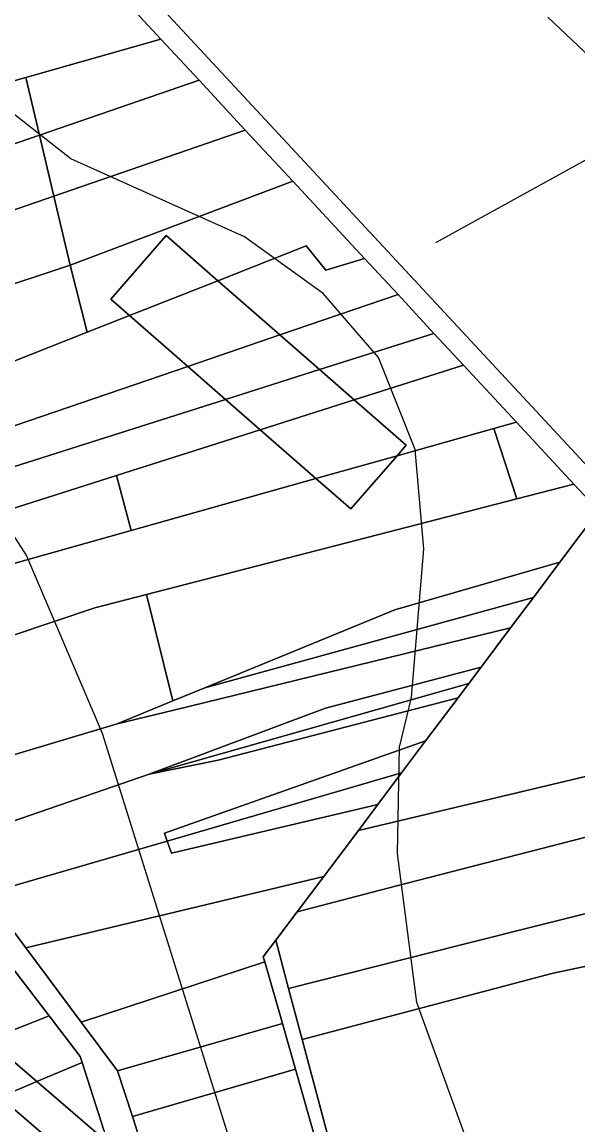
# Model space of a CAD drawing. Extents: x -510989 to -501240, y -1184665 to -1176089.
# Drawn here: x -509237.3 to -509158.8, y -1179902.3 to -1179746.7 of the extents above; entities that cross this region are included whole.
import ezdxf

# ---------------------------------------------------------------- set-up
doc = ezdxf.new("R2010")
doc.units = 0
for name, color, linetype in [('ostatni_plocha_x_jina_plocha', 7, 'Continuous'), ('ostatni_plocha_x_manipulacni_plocha', 7, 'Continuous'), ('STAV_vyrazne_udolnice', 7, 'Continuous'), ('trvaly_travni_porost', 7, 'Continuous'), ('vrstevnice_01', 7, 'Continuous'), ('vrstevnice_02', 7, 'Continuous'), ('zastavena_plocha_a_nadvori', 7, 'Continuous')]:
    doc.layers.add(name, color=color, linetype=linetype)

msp = doc.modelspace()

# ---------------------------------------------------------------- linework, layer by layer
at = {"layer": 'ostatni_plocha_x_jina_plocha'}
for points in [[(-509209.68, -1179783.18), (-509222.15, -1179788.1), (-509224.8, -1179785.78), (-509216.97, -1179776.81)], [(-509222.15, -1179788.1), (-509209.68, -1179783.18), (-509200.92, -1179790.83), (-509213.93, -1179795.28)], [(-509200.92, -1179790.83), (-509195.32, -1179795.72), (-509208.6, -1179799.93), (-509213.93, -1179795.28)], [(-509208.6, -1179799.93), (-509195.32, -1179795.72), (-509190.43, -1179799.98), (-509203.71, -1179804.2)], [(-509190.43, -1179799.98), (-509183.08, -1179806.4), (-509184.35, -1179807.86), (-509195.82, -1179811.08), (-509203.71, -1179804.2)], [(-509195.82, -1179811.08), (-509184.35, -1179807.86), (-509190.91, -1179815.37)]]:
    msp.add_lwpolyline(points, close=True, dxfattribs=at)
at = {"layer": 'ostatni_plocha_x_manipulacni_plocha'}
for points in [[(-509239.01, -1179740.05), (-509227.39, -1179738.67), (-509217.72, -1179749.08), (-509236.76, -1179754.49), (-509264.85, -1179762.46), (-509266.27, -1179759.93), (-509276.74, -1179765.84), (-509321.59, -1179783.39), (-509331.87, -1179775.78), (-509273.17, -1179753.08)], [(-509236.76, -1179754.49), (-509217.72, -1179749.08), (-509212.33, -1179754.88), (-509234.85, -1179762.63)], [(-509264.85, -1179762.46), (-509236.76, -1179754.49), (-509234.85, -1179762.63), (-509264.96, -1179772.99), (-509260.36, -1179770.4)], [(-509212.33, -1179754.88), (-509205.8, -1179761.91), (-509232.83, -1179771.24), (-509234.85, -1179762.63)], [(-509232.83, -1179771.24), (-509306.51, -1179796.69), (-509313.29, -1179790.71), (-509285.89, -1179782.05), (-509271.45, -1179775.23), (-509270.83, -1179776.31), (-509264.96, -1179772.99), (-509234.85, -1179762.63)], [(-509205.8, -1179761.91), (-509199.1, -1179769.12), (-509230.54, -1179780.99), (-509232.83, -1179771.24)], [(-509199.1, -1179769.12), (-509188.96, -1179780.04), (-509194.43, -1179781.67), (-509197.22, -1179778.25), (-509209.68, -1179783.18), (-509216.97, -1179776.81), (-509224.8, -1179785.78), (-509222.15, -1179788.1), (-509228.11, -1179790.45), (-509230.54, -1179780.99)], [(-509230.54, -1179780.99), (-509287.54, -1179799.89), (-509298.78, -1179803.36), (-509299.63, -1179802.65), (-509302.25, -1179800.44), (-509306.51, -1179796.69), (-509232.83, -1179771.24)], [(-509194.43, -1179781.67), (-509188.96, -1179780.04), (-509184.23, -1179785.13), (-509200.92, -1179790.83), (-509209.68, -1179783.18), (-509197.22, -1179778.25)], [(-509228.11, -1179790.45), (-509279.57, -1179810.78), (-509282.03, -1179808.56), (-509280.19, -1179806.52), (-509287.54, -1179799.89), (-509230.54, -1179780.99)], [(-509184.23, -1179785.13), (-509179.16, -1179790.6), (-509195.32, -1179795.72), (-509200.92, -1179790.83)], [(-509228.11, -1179790.45), (-509222.15, -1179788.1), (-509213.93, -1179795.28), (-509274, -1179815.8), (-509279.57, -1179810.78)], [(-509179.16, -1179790.6), (-509175, -1179795.08), (-509190.43, -1179799.98), (-509195.32, -1179795.72)], [(-509213.93, -1179795.28), (-509208.6, -1179799.93), (-509241.52, -1179810.36), (-509270.02, -1179819.39), (-509274, -1179815.8)], [(-509175, -1179795.08), (-509167.51, -1179803.13), (-509170.68, -1179804.02), (-509184.35, -1179807.86), (-509183.08, -1179806.4), (-509190.43, -1179799.98)], [(-509208.6, -1179799.93), (-509203.71, -1179804.2), (-509224, -1179810.65), (-509240.22, -1179815.81), (-509241.52, -1179810.36)], [(-509170.68, -1179804.02), (-509167.51, -1179803.13), (-509159.4, -1179811.87), (-509167.47, -1179813.95)], [(-509184.35, -1179807.86), (-509170.68, -1179804.02), (-509167.47, -1179813.95), (-509219.74, -1179827.43), (-509227.02, -1179829.31), (-509250.34, -1179837.14), (-509259.43, -1179828.94), (-509221.9, -1179818.4), (-509195.82, -1179811.08), (-509190.91, -1179815.37)], [(-509203.71, -1179804.2), (-509195.82, -1179811.08), (-509221.9, -1179818.4), (-509224, -1179810.65)], [(-509224, -1179810.65), (-509221.9, -1179818.4), (-509259.43, -1179828.94), (-509265.18, -1179823.75), (-509240.22, -1179815.81)], [(-509167.47, -1179813.95), (-509159.4, -1179811.87), (-509157.14, -1179814.3), (-509155.91, -1179815.62), (-509161.36, -1179822.87), (-509184.69, -1179829.62), (-509211.52, -1179840.63), (-509216.02, -1179842.47), (-509219.74, -1179827.43)], [(-509161.36, -1179822.87), (-509165.12, -1179827.87), (-509211.52, -1179840.63), (-509184.69, -1179829.62)], [(-509227.02, -1179829.31), (-509219.74, -1179827.43), (-509216.02, -1179842.47), (-509223.9, -1179845.7), (-509238.68, -1179850.11), (-509240.15, -1179848.78), (-509238.93, -1179847.43), (-509250.34, -1179837.14)], [(-509165.12, -1179827.87), (-509168.35, -1179832.17), (-509215.71, -1179843.71), (-509223.9, -1179845.7), (-509216.02, -1179842.47), (-509211.52, -1179840.63)], [(-509168.35, -1179832.17), (-509172.5, -1179837.69), (-509194.45, -1179843.5), (-509219.36, -1179852.81), (-509247.75, -1179862.58), (-509253.71, -1179854.58), (-509250.15, -1179853.52), (-509246.99, -1179856.37), (-509243.97, -1179853.02), (-509242.5, -1179854.35), (-509238.68, -1179850.11), (-509223.9, -1179845.7), (-509215.71, -1179843.71)], [(-509172.5, -1179837.69), (-509174.23, -1179839.99), (-509219.36, -1179852.81), (-509194.45, -1179843.5)], [(-509174.23, -1179839.99), (-509175.76, -1179842.02), (-509209.64, -1179850.82), (-509219.36, -1179852.81)], [(-509175.76, -1179842.02), (-509180.33, -1179848.1), (-509217.2, -1179861.11), (-509216.81, -1179862.23), (-509242.46, -1179869.67), (-509247.75, -1179862.58), (-509219.36, -1179852.81), (-509209.64, -1179850.82)], [(-509180.33, -1179848.1), (-509183.74, -1179852.63), (-509216.81, -1179862.23), (-509217.2, -1179861.11)], [(-509183.74, -1179852.63), (-509187.07, -1179857.06), (-509216.19, -1179863.96), (-509216.81, -1179862.23)], [(-509187.07, -1179857.06), (-509189.83, -1179860.73), (-509194.72, -1179867.22), (-509236.79, -1179877.28), (-509242.46, -1179869.67), (-509216.81, -1179862.23), (-509216.19, -1179863.96)], [(-509194.72, -1179867.22), (-509198.47, -1179872.21), (-509201.5, -1179876.24), (-509203.25, -1179878.55), (-509203.04, -1179879.28), (-509228.95, -1179887.79), (-509236.79, -1179877.28)], [(-509262.69, -1179886.88), (-509240.13, -1179878.24), (-509233.49, -1179886.9), (-509242.08, -1179890.3), (-509246.77, -1179886.28), (-509250.04, -1179890.09), (-509247.36, -1179892.39), (-509253.51, -1179894.83), (-509257.67, -1179896.48), (-509267.21, -1179900.25), (-509274.62, -1179893.63), (-509273.33, -1179892.18), (-509273.41, -1179890.99), (-509267.04, -1179888.55)], [(-509228.95, -1179887.79), (-509203.04, -1179879.28), (-509200.54, -1179888), (-509223.83, -1179894.66)], [(-509242.08, -1179890.3), (-509233.49, -1179886.9), (-509229.09, -1179892.63), (-509228.82, -1179893.47), (-509235.24, -1179896.18)], [(-509200.54, -1179888), (-509199.75, -1179890.78), (-509198.71, -1179894.43), (-509221.74, -1179901.11), (-509223.83, -1179894.66)], [(-509235.24, -1179896.18), (-509228.82, -1179893.47), (-509225.76, -1179903.05), (-509225.52, -1179903.8), (-509225.19, -1179904.81), (-509226.76, -1179903.47)], [(-509221.74, -1179901.11), (-509198.71, -1179894.43), (-509195.63, -1179905.19), (-509218.17, -1179912.14)], [(-509246.46, -1179900.92), (-509240.41, -1179898.36), (-509231.92, -1179905.65), (-509238.01, -1179908.23), (-509241.87, -1179909.86), (-509251.76, -1179914.04), (-509260.03, -1179906.66), (-509250.44, -1179902.6)]]:
    msp.add_lwpolyline(points, close=True, dxfattribs=at)
msp.add_lwpolyline([(-509225.76, -1179903.05), (-509228.82, -1179893.47), (-509229.09, -1179892.63), (-509233.49, -1179886.9), (-509240.13, -1179878.24), (-509245.12, -1179871.74), (-509251.28, -1179863.71), (-509257.43, -1179855.69), (-509266.72, -1179843.84), (-509274.62, -1179833.76), (-509279.36, -1179827.72), (-509280.75, -1179825.94), (-509263.44, -1179841.54), (-509253.71, -1179854.58), (-509247.75, -1179862.58), (-509242.46, -1179869.67), (-509236.79, -1179877.28), (-509228.95, -1179887.79), (-509223.83, -1179894.66), (-509221.74, -1179901.11), (-509218.17, -1179912.14)], dxfattribs=at)
at = {"layer": 'STAV_vyrazne_udolnice'}
msp.add_lwpolyline([(-509178.89, -1179777.8), (-509147.54, -1179760.53), (-509120.62, -1179739.64), (-509101.73, -1179723.57), (-509083.24, -1179706.69), (-509070.38, -1179696.25), (-509060.33, -1179686.21)], dxfattribs=at)
at = {"layer": 'trvaly_travni_porost'}
for points in [[(-509269.59, -1179693.23), (-509346.23, -1179721.75), (-509268.45, -1179690.04), (-509155.46, -1179811.55), (-509157.14, -1179814.3), (-509159.4, -1179811.87), (-509167.51, -1179803.13), (-509175, -1179795.08), (-509179.16, -1179790.6), (-509184.23, -1179785.13), (-509188.96, -1179780.04), (-509199.1, -1179769.12), (-509205.8, -1179761.91), (-509212.33, -1179754.88), (-509217.72, -1179749.08), (-509227.39, -1179738.67), (-509233.41, -1179732.19), (-509237.84, -1179727.41), (-509240.83, -1179724.2), (-509245.01, -1179719.69), (-509256.82, -1179706.98)], [(-508837.83, -1179774.59), (-508838.33, -1179784.55), (-508845.67, -1179783.53), (-508907.8, -1179803.82), (-508909.15, -1179801.32), (-508926.19, -1179805.83), (-508988.38, -1179820.46), (-509013.98, -1179827.94), (-509013.39, -1179831.15), (-509064.36, -1179840.59), (-509140.55, -1179857.26), (-509184.57, -1179868.62), (-509198.47, -1179872.21), (-509194.72, -1179867.22), (-509189.83, -1179860.73), (-509073.09, -1179832.98), (-508989.97, -1179814.88), (-508981.63, -1179813.42), (-508930.07, -1179798.93), (-508893.31, -1179789.21), (-508841.3, -1179774.06)], [(-508845.67, -1179783.53), (-508838.33, -1179784.55), (-508841.67, -1179793.79), (-508846.12, -1179793.66), (-508880.97, -1179803.77), (-508911.16, -1179814.59), (-508957.9, -1179828.6), (-509007.69, -1179840.45), (-509059.15, -1179850.43), (-509140.62, -1179868.2), (-509175.13, -1179876.85), (-509199.69, -1179883.02), (-509201.5, -1179876.24), (-509198.47, -1179872.21), (-509184.57, -1179868.62), (-509140.55, -1179857.26), (-509064.36, -1179840.59), (-509013.39, -1179831.15), (-509013.98, -1179827.94), (-508988.38, -1179820.46), (-508926.19, -1179805.83), (-508909.15, -1179801.32), (-508907.8, -1179803.82)], [(-508846.12, -1179793.66), (-508841.67, -1179793.79), (-508833.86, -1179797.81), (-508843.75, -1179801.39), (-508948.92, -1179833.69), (-509006.35, -1179847.7), (-509162.53, -1179880.9), (-509197.76, -1179890.25), (-509199.69, -1179883.02), (-509175.13, -1179876.85), (-509140.62, -1179868.2), (-509059.15, -1179850.43), (-509007.69, -1179840.45), (-508957.9, -1179828.6), (-508911.16, -1179814.59), (-508880.97, -1179803.77)], [(-508840.82, -1179809.47), (-508838.23, -1179816.59), (-508839.97, -1179824.86), (-508838.61, -1179839.98), (-508839.06, -1179845.97), (-508839.44, -1179851.07), (-508860.61, -1179856.49), (-508972.97, -1179893.55), (-508975.76, -1179885.1), (-509068.15, -1179907.03), (-509094.26, -1179909.58), (-509125.58, -1179916.86), (-509152.59, -1179920.98), (-509186.27, -1179933.21), (-509197.76, -1179890.25), (-509162.53, -1179880.9), (-509006.35, -1179847.7), (-508948.92, -1179833.69), (-508843.75, -1179801.39)]]:
    msp.add_lwpolyline(points, close=True, dxfattribs=at)
for points in [[(-508989.97, -1179814.88), (-509073.09, -1179832.98), (-509189.83, -1179860.73), (-509187.07, -1179857.06), (-509183.74, -1179852.63), (-509180.33, -1179848.1), (-509175.76, -1179842.02), (-509174.23, -1179839.99), (-509172.5, -1179837.69), (-509168.35, -1179832.17), (-509165.12, -1179827.87), (-509161.36, -1179822.87), (-509155.91, -1179815.62), (-509157.14, -1179814.3), (-509155.46, -1179811.55), (-509268.45, -1179690.04)], [(-509195.63, -1179905.19), (-509198.71, -1179894.43), (-509199.75, -1179890.78), (-509200.54, -1179888), (-509203.04, -1179879.28), (-509203.25, -1179878.55), (-509201.5, -1179876.24), (-509199.69, -1179883.02), (-509197.76, -1179890.25), (-509186.27, -1179933.21)]]:
    msp.add_lwpolyline(points, dxfattribs=at)
at = {"layer": 'vrstevnice_01'}
msp.add_lwpolyline([(-509072.09, -1180061), (-509089.69, -1180042), (-509102.5, -1180024), (-509126.59, -1179984), (-509158, -1179936), (-509174.31, -1179905), (-509181.59, -1179885), (-509184.31, -1179864), (-509184, -1179849), (-509182.31, -1179842), (-509180.59, -1179821), (-509181.81, -1179807), (-509187, -1179794), (-509194.81, -1179785), (-509205.91, -1179777), (-509230.41, -1179766), (-509254.69, -1179747), (-509275.5, -1179741), (-509305.69, -1179737), (-509320.19, -1179734), (-509338.31, -1179724), (-509350.81, -1179712), (-509367.09, -1179690), (-509378.31, -1179665)], dxfattribs=at)
at = {"layer": 'vrstevnice_02'}
for points in [[(-509393.19, -1179727), (-509369, -1179750), (-509360, -1179756), (-509336.5, -1179767), (-509286.09, -1179784), (-509270.41, -1179790), (-509248.69, -1179806), (-509243.81, -1179811), (-509236.69, -1179822), (-509226, -1179847), (-509206.91, -1179908), (-509194.81, -1179933), (-509161.59, -1179995), (-509140.69, -1180027), (-509125.5, -1180062)], [(-509163.09, -1179746), (-509154.59, -1179754), (-509147.91, -1179768), (-509147, -1179789), (-509153.81, -1179831), (-509154.31, -1179850), (-509150.31, -1179870), (-509144.91, -1179885), (-509117.09, -1179940), (-509101.69, -1179966), (-509082, -1179993), (-509060.31, -1180020), (-509050.19, -1180030), (-509032.69, -1180045)]]:
    msp.add_lwpolyline(points, dxfattribs=at)
at = {"layer": 'zastavena_plocha_a_nadvori'}
for points in [[(-509247.36, -1179892.39), (-509242.08, -1179890.3), (-509235.24, -1179896.18), (-509240.41, -1179898.36)], [(-509240.41, -1179898.36), (-509235.24, -1179896.18), (-509226.76, -1179903.47), (-509231.92, -1179905.65)]]:
    msp.add_lwpolyline(points, close=True, dxfattribs=at)

doc.saveas('drawing.dxf')
